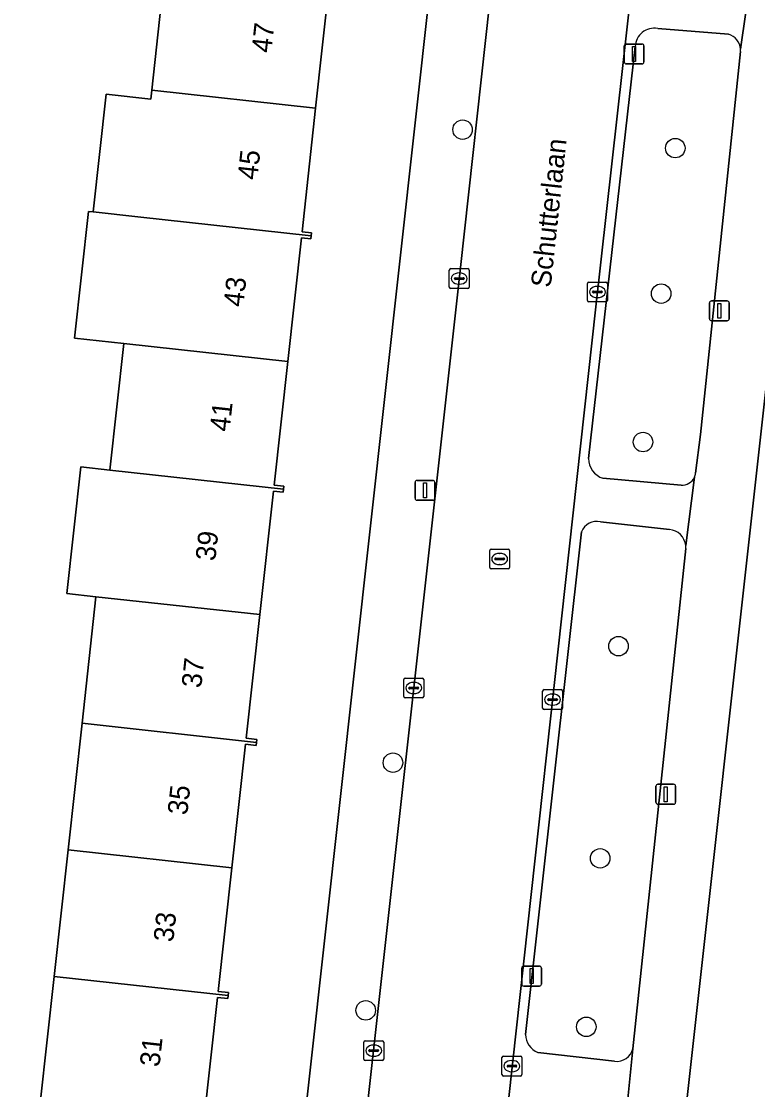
# Model space of a CAD drawing. Extents: x 161928 to 163071, y 386474 to 387428.
# Drawn here: x 162671 to 162708, y 387131.4 to 387185 of the extents above; entities that cross this region are included whole.
import ezdxf

# ---------------------------------------------------------------- set-up
doc = ezdxf.new("R2010")
doc.units = 0
for name, color, linetype in [('IMGEO_Boom', 7, 'Continuous'), ('IMGEO_Erf', 7, 'Continuous'), ('IMGEO_Groenvoorziening', 7, 'Continuous'), ('IMGEO_Kolk', 7, 'Continuous'), ('IMGEO_Lichtmast', 7, 'Continuous'), ('IMGEO_Openbare_ruimte_label', 7, 'Continuous'), ('IMGEO_Pand', 7, 'Continuous'), ('IMGEO_Pand_nummerreeks', 7, 'Continuous'), ('IMGEO_Rijbaan_lokaal_open', 7, 'Continuous'), ('IMGEO_Rioolput', 7, 'Continuous'), ('IMGEO_Voetpad_open', 7, 'Continuous')]:
    doc.layers.add(name, color=color, linetype=linetype)

msp = doc.modelspace()

# ---------------------------------------------------------------- linework, layer by layer
at = {"layer": 'IMGEO_Boom'}
for centre in [(162693.179, 387179.605), (162703.862, 387178.676), (162703.153, 387171.366), (162702.242, 387163.908), (162701.011, 387153.651), (162689.682, 387147.796), (162700.089, 387142.989), (162688.313, 387135.351), (162699.393, 387134.524)]:
    msp.add_circle(centre, 0.489, dxfattribs=at)
at = {"layer": 'IMGEO_Erf'}
for points in [[(162670.659, 387111.689), (162671.206, 387116.659), (162671.341, 387117.884), (162672.041, 387124.245), (162671.266, 387124.372), (162671.962, 387130.692), (162672.662, 387137.054), (162673.363, 387143.415), (162674.063, 387149.777), (162674.764, 387156.138), (162673.297, 387156.299), (162673.996, 387162.662), (162675.465, 387162.501), (162676.165, 387168.861), (162673.689, 387169.133), (162674.389, 387175.495), (162674.631, 387175.468), (162675.281, 387181.39), (162677.518, 387181.144), (162677.566, 387181.584), (162678.281, 387188.079), (162666.919, 387189.359)], [(162686.485, 387186.917), (162685.798, 387180.68), (162685.113, 387174.468), (162685.588, 387174.416), (162685.572, 387174.267), (162685.556, 387174.118), (162685.08, 387174.17), (162684.395, 387167.958), (162683.711, 387161.746), (162684.207, 387161.691), (162684.191, 387161.542), (162684.175, 387161.393), (162683.678, 387161.447), (162682.993, 387155.235), (162682.309, 387149.023), (162682.845, 387148.964), (162682.829, 387148.815), (162682.813, 387148.666), (162682.276, 387148.725), (162681.591, 387142.512), (162680.906, 387136.3), (162681.427, 387136.243), (162681.411, 387136.094), (162681.395, 387135.945), (162680.873, 387136.002), (162680.189, 387129.789)], [(162683.265, 387111.938), (162691.54, 387186.615)], [(162710.425, 387184.668), (162702.113, 387109.847)]]:
    msp.add_lwpolyline(points, dxfattribs=at)
at = {"layer": 'IMGEO_Groenvoorziening'}
for points in [[(162706.53, 387184.394), (162702.978, 387184.686)], [(162701.854, 387183.778), (162699.507, 387163.086)], [(162704.882, 387162.345), (162705.121, 387164.288), (162707.134, 387183.537)], [(162700.229, 387162.085), (162704.15, 387161.743)], [(162703.576, 387159.517), (162700.107, 387159.895)], [(162699.157, 387159.397), (162696.34, 387134.14)], [(162701.736, 387133.424), (162704.393, 387158.566)], [(162696.955, 387133.24), (162700.817, 387132.792)]]:
    msp.add_lwpolyline(points, dxfattribs=at)
for centre, radius, start, end in [((162702.802, 387183.755), 0.948, 79.2815, 178.583), ((162706.331, 387183.613), 0.806, 2.9289, 75.7005), ((162706.284, 387183.61), 0.853, 355.0887, 2.9526), ((162700.554, 387163.081), 1.047, 179.7016, 251.9026), ((162704.195, 387162.434), 0.693, 266.2942, 334.8527), ((162704.203, 387162.432), 0.685, 334.713, 352.6593), ((162699.903, 387159.129), 0.793, 75.103, 160.225), ((162703.476, 387158.605), 0.918, 6.6583, 83.7667), ((162703.347, 387158.602), 1.047, 358.0024, 5.9474), ((162697.317, 387134.147), 0.977, 180.4228, 248.2694), ((162700.911, 387133.64), 0.853, 263.7033, 345.3297)]:
    msp.add_arc(centre, radius, start, end, dxfattribs=at)
at = {"layer": 'IMGEO_Kolk'}
for p, q in [((162692.511, 387171.696), (162692.511, 387172.548)), ((162692.586, 387172.622), (162693.438, 387172.622)), ((162693.512, 387172.548), (162693.512, 387171.696)), ((162692.77, 387172.116), (162692.77, 387172.128)), ((162693.208, 387172.079), (162692.81, 387172.079)), ((162692.813, 387172.165), (162693.211, 387172.165)), ((162692.999, 387172.402), (162693.024, 387172.402)), ((162693.254, 387172.128), (162693.254, 387172.116)), ((162693.438, 387171.622), (162692.586, 387171.622)), ((162693.022, 387171.842), (162692.997, 387171.842)), ((162699.451, 387171.022), (162699.451, 387171.874)), ((162699.526, 387171.948), (162700.378, 387171.948)), ((162699.753, 387171.491), (162700.151, 387171.491)), ((162699.939, 387171.728), (162699.964, 387171.728)), ((162700.452, 387171.874), (162700.452, 387171.022)), ((162700.378, 387170.948), (162699.526, 387170.948)), ((162699.71, 387171.442), (162699.71, 387171.454)), ((162700.148, 387171.405), (162699.75, 387171.405)), ((162699.962, 387171.168), (162699.937, 387171.168)), ((162700.194, 387171.454), (162700.194, 387171.442)), ((162690.224, 387151.123), (162690.224, 387151.975)), ((162690.299, 387152.049), (162691.151, 387152.049)), ((162690.712, 387151.829), (162690.737, 387151.829)), ((162691.225, 387151.975), (162691.225, 387151.123)), ((162690.483, 387151.543), (162690.483, 387151.555)), ((162690.921, 387151.506), (162690.523, 387151.506)), ((162690.526, 387151.592), (162690.924, 387151.592)), ((162690.735, 387151.269), (162690.71, 387151.269)), ((162690.967, 387151.555), (162690.967, 387151.543)), ((162697.197, 387150.54), (162697.197, 387151.392)), ((162697.272, 387151.466), (162698.124, 387151.466)), ((162697.685, 387151.246), (162697.71, 387151.246)), ((162698.198, 387151.392), (162698.198, 387150.54)), ((162691.151, 387151.049), (162690.299, 387151.049)), ((162697.456, 387150.96), (162697.456, 387150.972)), ((162697.894, 387150.923), (162697.496, 387150.923)), ((162697.499, 387151.009), (162697.897, 387151.009)), ((162697.708, 387150.686), (162697.683, 387150.686)), ((162697.94, 387150.972), (162697.94, 387150.96)), ((162698.124, 387150.466), (162697.272, 387150.466)), ((162688.215, 387132.901), (162688.215, 387133.753)), ((162688.29, 387133.827), (162689.142, 387133.827)), ((162688.517, 387133.37), (162688.915, 387133.37)), ((162688.703, 387133.607), (162688.728, 387133.607)), ((162689.216, 387133.753), (162689.216, 387132.901)), ((162688.474, 387133.321), (162688.474, 387133.333)), ((162688.912, 387133.284), (162688.514, 387133.284)), ((162688.726, 387133.047), (162688.701, 387133.047)), ((162688.958, 387133.333), (162688.958, 387133.321)), ((162695.156, 387132.123), (162695.156, 387132.975)), ((162695.231, 387133.049), (162696.083, 387133.049)), ((162695.644, 387132.829), (162695.669, 387132.829)), ((162696.157, 387132.975), (162696.157, 387132.123)), ((162689.142, 387132.827), (162688.29, 387132.827)), ((162695.415, 387132.543), (162695.415, 387132.555)), ((162695.853, 387132.506), (162695.455, 387132.506)), ((162695.458, 387132.592), (162695.856, 387132.592)), ((162695.899, 387132.555), (162695.899, 387132.543)), ((162696.083, 387132.049), (162695.231, 387132.049)), ((162695.667, 387132.269), (162695.642, 387132.269))]:
    msp.add_line(p, q, dxfattribs=at)
for points in [[(162692.511, 387171.696), (162692.511, 387172.548)], [(162692.586, 387172.622), (162693.438, 387172.622)], [(162693.512, 387172.548), (162693.512, 387171.696)], [(162693.438, 387171.622), (162692.586, 387171.622)], [(162699.451, 387171.022), (162699.451, 387171.874)], [(162699.526, 387171.948), (162700.378, 387171.948)], [(162700.452, 387171.874), (162700.452, 387171.022)], [(162700.378, 387170.948), (162699.526, 387170.948)], [(162690.224, 387151.123), (162690.224, 387151.975)], [(162690.299, 387152.049), (162691.151, 387152.049)], [(162691.225, 387151.975), (162691.225, 387151.123)], [(162697.197, 387150.54), (162697.197, 387151.392)], [(162697.272, 387151.466), (162698.124, 387151.466)], [(162698.198, 387151.392), (162698.198, 387150.54)], [(162691.151, 387151.049), (162690.299, 387151.049)], [(162698.124, 387150.466), (162697.272, 387150.466)], [(162688.215, 387132.901), (162688.215, 387133.753)], [(162688.29, 387133.827), (162689.142, 387133.827)], [(162689.216, 387133.753), (162689.216, 387132.901)], [(162695.156, 387132.123), (162695.156, 387132.975)], [(162695.231, 387133.049), (162696.083, 387133.049)], [(162696.157, 387132.975), (162696.157, 387132.123)], [(162689.142, 387132.827), (162688.29, 387132.827)], [(162696.083, 387132.049), (162695.231, 387132.049)]]:
    msp.add_lwpolyline(points, dxfattribs=at)
for centre, radius, start, end in [((162692.588, 387172.546), 0.0765, 91.552, 178.448), ((162692.588, 387172.546), 0.0765, 91.552, 178.448), ((162693.436, 387172.546), 0.0765, 1.552, 88.448), ((162693.436, 387172.546), 0.0765, 1.552, 88.448), ((162692.81, 387172.125), 0.0403, 85.8775, 175.7526), ((162692.807, 387172.115), 0.0366, 178.938, 274.7102), ((162693.211, 387172.122), 0.043, 264.8664, 352.4533), ((162693.215, 387172.127), 0.0386, 1.7309, 96.639), ((162692.588, 387171.698), 0.0765, 181.552, 268.448), ((162692.588, 387171.698), 0.0765, 181.552, 268.448), ((162693.436, 387171.698), 0.0765, 271.552, 358.448), ((162693.436, 387171.698), 0.0765, 271.552, 358.448), ((162699.528, 387171.872), 0.0765, 91.552, 178.448), ((162699.528, 387171.872), 0.0765, 91.552, 178.448), ((162699.75, 387171.451), 0.0403, 85.8775, 175.7526), ((162700.155, 387171.453), 0.0386, 1.7309, 96.639), ((162700.376, 387171.872), 0.0765, 1.552, 88.448), ((162700.376, 387171.872), 0.0765, 1.552, 88.448), ((162699.528, 387171.024), 0.0765, 181.552, 268.448), ((162699.528, 387171.024), 0.0765, 181.552, 268.448), ((162699.747, 387171.441), 0.0366, 178.938, 274.7102), ((162700.151, 387171.448), 0.043, 264.8664, 352.4533), ((162700.376, 387171.024), 0.0765, 271.552, 358.448), ((162700.376, 387171.024), 0.0765, 271.552, 358.448), ((162690.301, 387151.973), 0.0765, 91.552, 178.448), ((162690.301, 387151.973), 0.0765, 91.552, 178.448), ((162691.149, 387151.973), 0.0765, 1.552, 88.448), ((162691.149, 387151.973), 0.0765, 1.552, 88.448), ((162690.301, 387151.125), 0.0765, 181.552, 268.448), ((162690.301, 387151.125), 0.0765, 181.552, 268.448), ((162690.523, 387151.552), 0.0403, 85.8775, 175.7526), ((162690.52, 387151.542), 0.0366, 178.938, 274.7102), ((162690.924, 387151.549), 0.043, 264.8664, 352.4533), ((162690.928, 387151.554), 0.0386, 1.7309, 96.639), ((162691.149, 387151.125), 0.0765, 271.552, 358.448), ((162691.149, 387151.125), 0.0765, 271.552, 358.448), ((162697.274, 387151.39), 0.0765, 91.552, 178.448), ((162697.274, 387151.39), 0.0765, 91.552, 178.448), ((162698.122, 387151.39), 0.0765, 1.552, 88.448), ((162698.122, 387151.39), 0.0765, 1.552, 88.448), ((162697.496, 387150.969), 0.0403, 85.8775, 175.7526), ((162697.493, 387150.959), 0.0366, 178.938, 274.7102), ((162697.897, 387150.966), 0.043, 264.8664, 352.4533), ((162697.901, 387150.971), 0.0386, 1.7309, 96.639), ((162697.274, 387150.542), 0.0765, 181.552, 268.448), ((162697.274, 387150.542), 0.0765, 181.552, 268.448), ((162698.122, 387150.542), 0.0765, 271.552, 358.448), ((162698.122, 387150.542), 0.0765, 271.552, 358.448), ((162688.292, 387133.751), 0.0765, 91.552, 178.448), ((162688.292, 387133.751), 0.0765, 91.552, 178.448), ((162688.514, 387133.33), 0.0403, 85.8775, 175.7526), ((162688.919, 387133.332), 0.0386, 1.7309, 96.639), ((162689.14, 387133.751), 0.0765, 1.552, 88.448), ((162689.14, 387133.751), 0.0765, 1.552, 88.448), ((162688.292, 387132.903), 0.0765, 181.552, 268.448), ((162688.292, 387132.903), 0.0765, 181.552, 268.448), ((162688.511, 387133.32), 0.0366, 178.938, 274.7102), ((162688.915, 387133.327), 0.043, 264.8664, 352.4533), ((162689.14, 387132.903), 0.0765, 271.552, 358.448), ((162689.14, 387132.903), 0.0765, 271.552, 358.448), ((162695.233, 387132.973), 0.0765, 91.552, 178.448), ((162695.233, 387132.973), 0.0765, 91.552, 178.448), ((162696.081, 387132.973), 0.0765, 1.552, 88.448), ((162696.081, 387132.973), 0.0765, 1.552, 88.448), ((162695.455, 387132.552), 0.0403, 85.8775, 175.7526), ((162695.452, 387132.542), 0.0366, 178.938, 274.7102), ((162695.856, 387132.549), 0.043, 264.8664, 352.4533), ((162695.86, 387132.554), 0.0386, 1.7309, 96.639), ((162695.233, 387132.125), 0.0765, 181.552, 268.448), ((162695.233, 387132.125), 0.0765, 181.552, 268.448), ((162696.081, 387132.125), 0.0765, 271.552, 358.448), ((162696.081, 387132.125), 0.0765, 271.552, 358.448)]:
    msp.add_arc(centre, radius, start, end, dxfattribs=at)
for centre, major_axis, ratio, start_param, end_param in [((162692.998, 387172.122), (-0.387, 0.002), 0.722429, 4.712389, 7.853982), ((162693.023, 387172.122), (-0.39, 0.002), 0.717154, 1.570796, 4.712389), ((162699.938, 387171.448), (-0.387, 0.002), 0.722429, 4.712389, 7.853982), ((162699.963, 387171.448), (-0.39, 0.002), 0.717154, 1.570796, 4.712389), ((162690.711, 387151.549), (-0.387, 0.002), 0.722429, 4.712389, 7.853982), ((162690.736, 387151.549), (-0.39, 0.002), 0.717154, 1.570796, 4.712389), ((162697.684, 387150.966), (-0.387, 0.002), 0.722429, 4.712389, 7.853982), ((162697.709, 387150.966), (-0.39, 0.002), 0.717154, 1.570796, 4.712389), ((162688.702, 387133.327), (-0.387, 0.002), 0.722429, 4.712389, 7.853982), ((162688.727, 387133.327), (-0.39, 0.002), 0.717154, 1.570796, 4.712389), ((162695.643, 387132.549), (-0.387, 0.002), 0.722429, 4.712389, 7.853982), ((162695.668, 387132.549), (-0.39, 0.002), 0.717154, 1.570796, 4.712389)]:
    msp.add_ellipse(centre, major_axis=major_axis, ratio=ratio, start_param=start_param, end_param=end_param, dxfattribs=at)
at = {"layer": 'IMGEO_Lichtmast'}
for p, q in [((162701.401, 387183.908), (162702.191, 387183.908)), ((162702.191, 387183.908), (162701.401, 387183.908)), ((162701.301, 387183.008), (162701.301, 387183.808)), ((162701.301, 387183.808), (162701.301, 387183.008)), ((162702.291, 387183.808), (162702.291, 387183.008)), ((162702.291, 387183.008), (162702.291, 387183.808)), ((162702.191, 387182.908), (162701.401, 387182.908)), ((162701.401, 387182.908), (162702.191, 387182.908)), ((162705.681, 387171.001), (162706.471, 387171.001)), ((162706.471, 387171.001), (162705.681, 387171.001)), ((162705.581, 387170.101), (162705.581, 387170.901)), ((162705.581, 387170.901), (162705.581, 387170.101)), ((162706.571, 387170.901), (162706.571, 387170.101)), ((162706.571, 387170.101), (162706.571, 387170.901)), ((162706.471, 387170.001), (162705.681, 387170.001)), ((162705.681, 387170.001), (162706.471, 387170.001)), ((162690.793, 387161.082), (162690.793, 387161.882)), ((162690.793, 387161.882), (162690.793, 387161.082)), ((162690.893, 387161.982), (162691.683, 387161.982)), ((162691.683, 387161.982), (162690.893, 387161.982)), ((162691.783, 387161.882), (162691.783, 387161.082)), ((162691.783, 387161.082), (162691.783, 387161.882)), ((162691.683, 387160.982), (162690.893, 387160.982)), ((162690.893, 387160.982), (162691.683, 387160.982)), ((162702.888, 387145.809), (162702.888, 387146.609)), ((162702.888, 387146.609), (162702.888, 387145.809)), ((162702.988, 387146.709), (162703.778, 387146.709)), ((162703.778, 387146.709), (162702.988, 387146.709)), ((162703.878, 387146.609), (162703.878, 387145.809)), ((162703.878, 387145.809), (162703.878, 387146.609)), ((162703.778, 387145.709), (162702.988, 387145.709)), ((162702.988, 387145.709), (162703.778, 387145.709)), ((162696.15, 387136.675), (162696.15, 387137.475)), ((162696.15, 387137.475), (162696.15, 387136.675)), ((162696.25, 387137.575), (162697.04, 387137.575)), ((162697.04, 387137.575), (162696.25, 387137.575)), ((162697.14, 387137.475), (162697.14, 387136.675)), ((162697.14, 387136.675), (162697.14, 387137.475)), ((162697.04, 387136.575), (162696.25, 387136.575)), ((162696.25, 387136.575), (162697.04, 387136.575))]:
    msp.add_line(p, q, dxfattribs=at)
for points in [[(162701.721, 387183.783), (162701.871, 387183.783), (162701.871, 387183.033), (162701.721, 387183.033), (162701.721, 387183.783)], [(162706.001, 387170.876), (162706.151, 387170.876), (162706.151, 387170.126), (162706.001, 387170.126), (162706.001, 387170.876)], [(162691.213, 387161.857), (162691.363, 387161.857), (162691.363, 387161.107), (162691.213, 387161.107), (162691.213, 387161.857)], [(162703.308, 387146.584), (162703.458, 387146.584), (162703.458, 387145.834), (162703.308, 387145.834), (162703.308, 387146.584)], [(162696.57, 387137.45), (162696.72, 387137.45), (162696.72, 387136.7), (162696.57, 387136.7), (162696.57, 387137.45)]]:
    msp.add_lwpolyline(points, dxfattribs=at)
for centre, start, end in [((162701.401, 387183.808), 90, 180), ((162701.401, 387183.808), 90, 180), ((162702.191, 387183.808), 0, 90), ((162702.191, 387183.808), 360, 90), ((162701.401, 387183.008), 180, 270), ((162701.401, 387183.008), 180, 270), ((162702.191, 387183.008), 270, 0), ((162702.191, 387183.008), 270, 0), ((162705.681, 387170.901), 90, 180), ((162705.681, 387170.901), 90, 180), ((162706.471, 387170.901), 0, 90), ((162706.471, 387170.901), 360, 90), ((162705.681, 387170.101), 180, 270), ((162705.681, 387170.101), 180, 270), ((162706.471, 387170.101), 270, 0), ((162706.471, 387170.101), 270, 0), ((162690.893, 387161.882), 90, 180), ((162690.893, 387161.882), 90, 180), ((162691.683, 387161.882), 0, 90), ((162691.683, 387161.882), 360, 90), ((162690.893, 387161.082), 180, 270), ((162690.893, 387161.082), 180, 270), ((162691.683, 387161.082), 270, 0), ((162691.683, 387161.082), 270, 0), ((162702.988, 387146.609), 90, 180), ((162702.988, 387146.609), 90, 180), ((162703.778, 387146.609), 0, 90), ((162703.778, 387146.609), 360, 90), ((162702.988, 387145.809), 180, 270), ((162702.988, 387145.809), 180, 270), ((162703.778, 387145.809), 270, 0), ((162703.778, 387145.809), 270, 0), ((162696.25, 387137.475), 90, 180), ((162696.25, 387137.475), 90, 180), ((162697.04, 387137.475), 0, 90), ((162697.04, 387137.475), 360, 90), ((162696.25, 387136.675), 180, 270), ((162696.25, 387136.675), 180, 270), ((162697.04, 387136.675), 270, 0), ((162697.04, 387136.675), 270, 0)]:
    msp.add_arc(centre, 0.1, start, end, dxfattribs=at)
at = {"layer": 'IMGEO_Pand'}
for points in [[(162685.798, 387180.68), (162686.485, 387186.917), (162686.948, 387186.866), (162686.977, 387187.121), (162682.008, 387187.668), (162678.281, 387188.079), (162677.566, 387181.584)], [(162685.798, 387180.68), (162677.566, 387181.584), (162677.518, 387181.144), (162675.281, 387181.39), (162674.631, 387175.468), (162676.865, 387175.223), (162685.572, 387174.267), (162685.588, 387174.416), (162685.113, 387174.468)], [(162685.08, 387174.17), (162685.556, 387174.118), (162685.572, 387174.267), (162676.865, 387175.223), (162674.631, 387175.468), (162674.389, 387175.495), (162673.689, 387169.133), (162676.165, 387168.861), (162684.395, 387167.958)], [(162684.395, 387167.958), (162676.165, 387168.861), (162675.465, 387162.501), (162684.191, 387161.542), (162684.207, 387161.691), (162683.711, 387161.746)], [(162683.678, 387161.447), (162684.175, 387161.393), (162684.191, 387161.542), (162675.465, 387162.501), (162673.996, 387162.662), (162673.297, 387156.299), (162674.764, 387156.138), (162682.993, 387155.235)], [(162682.993, 387155.235), (162674.764, 387156.138), (162674.063, 387149.777), (162682.829, 387148.815), (162682.845, 387148.964), (162682.309, 387149.023)], [(162682.276, 387148.725), (162682.813, 387148.666), (162682.829, 387148.815), (162674.063, 387149.777), (162673.363, 387143.415), (162681.591, 387142.512)], [(162681.591, 387142.512), (162673.363, 387143.415), (162672.662, 387137.054), (162681.411, 387136.094), (162681.427, 387136.243), (162680.906, 387136.3)], [(162680.873, 387136.002), (162681.395, 387135.945), (162681.411, 387136.094), (162672.662, 387137.054), (162671.962, 387130.692), (162680.189, 387129.789)]]:
    msp.add_lwpolyline(points, close=True, dxfattribs=at)
at = {"layer": 'IMGEO_Rijbaan_lokaal_open'}
msp.add_lwpolyline([(162695.146, 387191.422), (162694.756, 387187.896), (162692.853, 387170.7), (162687.75, 387124.743), (162694.728, 387123.975), (162699.868, 387170.7), (162703.086, 387199.458), (162696.121, 387200.228)], close=True, dxfattribs=at)
at = {"layer": 'IMGEO_Rioolput'}
for p, q in [((162694.541, 387157.606), (162694.541, 387158.458)), ((162694.616, 387158.532), (162695.468, 387158.532)), ((162694.843, 387158.075), (162695.241, 387158.075)), ((162695.029, 387158.312), (162695.054, 387158.312)), ((162695.542, 387158.458), (162695.542, 387157.606)), ((162695.468, 387157.532), (162694.616, 387157.532)), ((162694.8, 387158.026), (162694.8, 387158.038)), ((162695.238, 387157.989), (162694.84, 387157.989)), ((162695.052, 387157.752), (162695.027, 387157.752)), ((162695.284, 387158.038), (162695.284, 387158.026))]:
    msp.add_line(p, q, dxfattribs=at)
for points in [[(162694.541, 387157.606), (162694.541, 387158.458)], [(162694.616, 387158.532), (162695.468, 387158.532)], [(162695.542, 387158.458), (162695.542, 387157.606)], [(162695.468, 387157.532), (162694.616, 387157.532)]]:
    msp.add_lwpolyline(points, dxfattribs=at)
for centre, radius, start, end in [((162694.618, 387158.456), 0.0765, 91.552, 178.448), ((162694.618, 387158.456), 0.0765, 91.552, 178.448), ((162694.84, 387158.035), 0.0403, 85.8775, 175.7526), ((162695.245, 387158.037), 0.0386, 1.7309, 96.639), ((162695.466, 387158.456), 0.0765, 1.552, 88.448), ((162695.466, 387158.456), 0.0765, 1.552, 88.448), ((162694.618, 387157.608), 0.0765, 181.552, 268.448), ((162694.618, 387157.608), 0.0765, 181.552, 268.448), ((162694.837, 387158.025), 0.0366, 178.938, 274.7102), ((162695.241, 387158.032), 0.043, 264.8664, 352.4533), ((162695.466, 387157.608), 0.0765, 271.552, 358.448), ((162695.466, 387157.608), 0.0765, 271.552, 358.448)]:
    msp.add_arc(centre, radius, start, end, dxfattribs=at)
for centre, major_axis, ratio, start_param, end_param in [((162695.028, 387158.032), (-0.387, 0.002), 0.722429, 4.712389, 7.853982), ((162695.053, 387158.032), (-0.39, 0.002), 0.717154, 1.570796, 4.712389)]:
    msp.add_ellipse(centre, major_axis=major_axis, ratio=ratio, start_param=start_param, end_param=end_param, dxfattribs=at)
at = {"layer": 'IMGEO_Voetpad_open'}
for points in [[(162702.283, 387188.02), (162704.729, 387209.708), (162704.238, 387209.757), (162703.361, 387201.922), (162703.086, 387199.458), (162699.868, 387170.7), (162694.728, 387123.975), (162694.409, 387121.082), (162693.5, 387112.815), (162693.952, 387112.634), (162695.95, 387130.207)], [(162709.904, 387206.835), (162707.662, 387187.259), (162707.136, 387183.654)], [(162687.75, 387124.743), (162692.853, 387170.7), (162694.756, 387187.896)], [(162707.136, 387183.654), (162707.662, 387187.259)], [(162691.54, 387186.615), (162683.265, 387111.938)], [(162702.113, 387109.847), (162710.425, 387184.668)], [(162702.978, 387184.686), (162706.53, 387184.394)], [(162699.507, 387163.086), (162701.854, 387183.778)], [(162707.134, 387183.537), (162705.121, 387164.288), (162704.882, 387162.345)], [(162704.15, 387161.743), (162700.229, 387162.085)], [(162704.388, 387158.711), (162704.822, 387162.14)], [(162704.822, 387162.14), (162704.388, 387158.711)], [(162700.107, 387159.895), (162703.576, 387159.517)], [(162696.34, 387134.14), (162699.157, 387159.397)], [(162704.393, 387158.566), (162701.736, 387133.424), (162701.328, 387129.405), (162699.045, 387108.573)], [(162701.328, 387129.405), (162701.736, 387133.424)], [(162700.817, 387132.792), (162696.955, 387133.24)]]:
    msp.add_lwpolyline(points, dxfattribs=at)
for centre, radius, start, end in [((162702.802, 387183.755), 0.948, 79.2815, 178.583), ((162706.331, 387183.613), 0.806, 2.9289, 75.7005), ((162706.284, 387183.61), 0.853, 355.0887, 2.9526), ((162700.554, 387163.081), 1.047, 179.7016, 251.9026), ((162704.195, 387162.434), 0.693, 266.2942, 334.8527), ((162704.203, 387162.432), 0.685, 334.713, 352.6593), ((162699.903, 387159.129), 0.793, 75.103, 160.225), ((162703.476, 387158.605), 0.918, 6.6583, 83.7667), ((162703.347, 387158.602), 1.047, 358.0024, 5.9474), ((162697.317, 387134.147), 0.977, 180.4228, 248.2694), ((162700.911, 387133.64), 0.853, 263.7033, 345.3297)]:
    msp.add_arc(centre, radius, start, end, dxfattribs=at)

# ---------------------------------------------------------------- texts
at = {"layer": 'IMGEO_Openbare_ruimte_label'}
msp.add_text('Schutterlaan', height=1, rotation=83.799, dxfattribs=at).set_placement((162697.599, 387171.637))
at = {"layer": 'IMGEO_Pand_nummerreeks'}
for s, rotation, p in [('47', 83.7105, (162683.566, 387183.435)), ('45', 83.7091, (162682.862, 387177.052)), ('43', 83.7091, (162682.159, 387170.669)), ('41', 83.7091, (162681.468, 387164.398)), ('39', 83.7091, (162680.752, 387157.902)), ('37', 83.7091, (162680.048, 387151.519)), ('35', 83.7091, (162679.345, 387145.135)), ('33', 83.7091, (162678.641, 387138.752)), ('31', 83.7091, (162677.951, 387132.482))]:
    msp.add_text(s, height=1, rotation=rotation, dxfattribs=at).set_placement(p)

doc.saveas('drawing.dxf')
